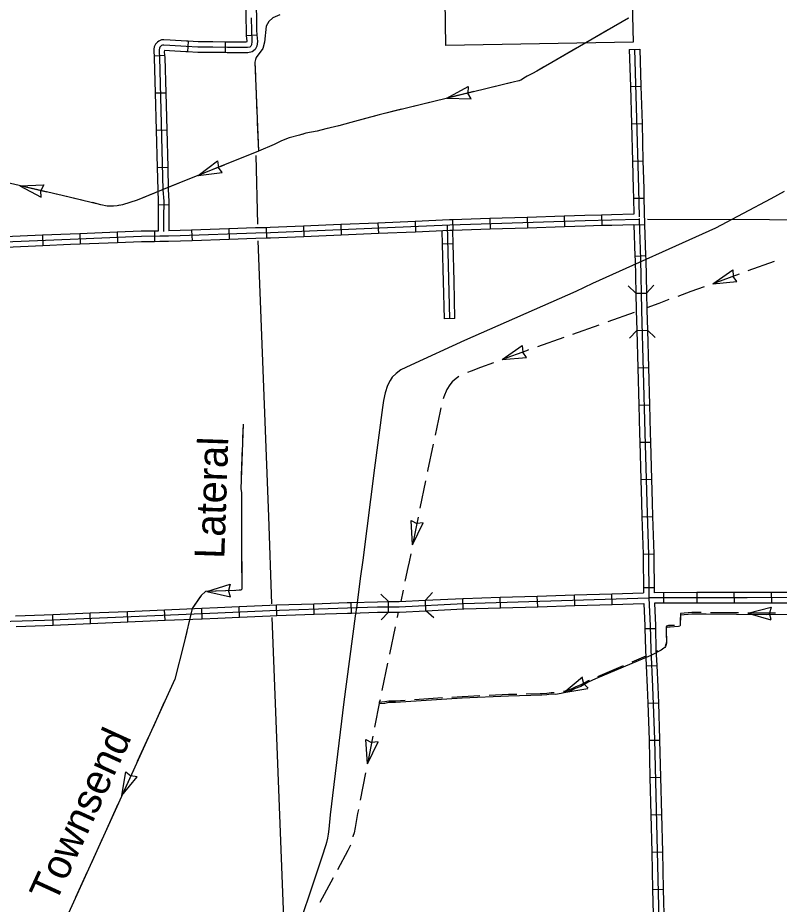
# Model space of a CAD drawing. Extents: x 1164457 to 1439835, y 1590918 to 1773502.
# Drawn here: x 1283501 to 1294282, y 1651905 to 1664462 of the extents above; entities that cross this region are included whole.
import ezdxf

# ---------------------------------------------------------------- set-up
doc = ezdxf.new("R2010")
doc.units = 0
for name, color, linetype in [('Level 32', 7, 'Continuous'), ('Level 35', 7, 'Continuous'), ('Level 38', 7, 'Continuous'), ('Level 43', 7, 'Continuous'), ('Level 45', 7, 'Continuous'), ('Level 5', 7, 'Continuous'), ('Level 7', 7, 'Continuous')]:
    doc.layers.add(name, color=color, linetype=linetype)

msp = doc.modelspace()

# ---------------------------------------------------------------- linework, layer by layer
at = {"layer": 'Level 32'}
for p, q in [((1286737, 1664211), (1286887, 1664220)), ((1285914, 1664128), (1285906, 1663978)), ((1286439, 1664118), (1286437, 1663968)), ((1292159, 1664014), (1292309, 1664018)), ((1285431, 1663920), (1285580, 1663932)), ((1292174, 1663486), (1292324, 1663491)), ((1285446, 1663396), (1285596, 1663400)), ((1292189, 1662959), (1292339, 1662963)), ((1285460, 1662868), (1285610, 1662872)), ((1292203, 1662431), (1292353, 1662435)), ((1285474, 1662340), (1285624, 1662344)), ((1285491, 1661816), (1285641, 1661814)), ((1292217, 1661904), (1292367, 1661907)), ((1288600, 1661554), (1288607, 1661404)), ((1289128, 1661577), (1289134, 1661427)), ((1289656, 1661599), (1289661, 1661449)), ((1290184, 1661616), (1290189, 1661466)), ((1290712, 1661633), (1290717, 1661483)), ((1291239, 1661650), (1291244, 1661500)), ((1291767, 1661667), (1291772, 1661517)), ((1285437, 1661440), (1285439, 1661290)), ((1285963, 1661453), (1285969, 1661303)), ((1286491, 1661473), (1286496, 1661323)), ((1287020, 1661488), (1287022, 1661338)), ((1287545, 1661509), (1287552, 1661359)), ((1288073, 1661532), (1288079, 1661382)), ((1292225, 1661528), (1292375, 1661531)), ((1283852, 1661381), (1283858, 1661232)), ((1284380, 1661403), (1284386, 1661253)), ((1284907, 1661424), (1284913, 1661274)), ((1292239, 1661087), (1292389, 1661092)), ((1292252, 1660560), (1292402, 1660563)), ((1292266, 1660032), (1292416, 1660036)), ((1292280, 1659504), (1292430, 1659508)), ((1292294, 1658976), (1292444, 1658980)), ((1292308, 1658448), (1292458, 1658452)), ((1292322, 1657921), (1292472, 1657925)), ((1292338, 1657392), (1292488, 1657397)), ((1292355, 1656865), (1292505, 1656870)), ((1291390, 1656136), (1291385, 1656286)), ((1291917, 1656152), (1291913, 1656302)), ((1292359, 1656390), (1292509, 1656391)), ((1292643, 1656318), (1292643, 1656168)), ((1293113, 1656319), (1293114, 1656169)), ((1293641, 1656320), (1293642, 1656170)), ((1294169, 1656321), (1294170, 1656171)), ((1287696, 1656012), (1287691, 1656162)), ((1288224, 1656029), (1288219, 1656179)), ((1288750, 1656042), (1288749, 1656192)), ((1289280, 1656062), (1289273, 1656212)), ((1289808, 1656088), (1289800, 1656238)), ((1290334, 1656104), (1290330, 1656254)), ((1290862, 1656120), (1290857, 1656270)), ((1284532, 1655882), (1284525, 1656032)), ((1285059, 1655904), (1285053, 1656054)), ((1285587, 1655927), (1285580, 1656077)), ((1286114, 1655949), (1286108, 1656099)), ((1286642, 1655973), (1286635, 1656123)), ((1287168, 1655995), (1287164, 1656145)), ((1284004, 1655860), (1283998, 1656009)), ((1292379, 1655810), (1292529, 1655813)), ((1292398, 1655280), (1292548, 1655288)), ((1292421, 1654754), (1292571, 1654759)), ((1292439, 1654227), (1292589, 1654230)), ((1292451, 1653699), (1292601, 1653703)), ((1292464, 1653171), (1292614, 1653175)), ((1292477, 1652643), (1292627, 1652647)), ((1292489, 1652116), (1292639, 1652119))]:
    msp.add_line(p, q, dxfattribs=at)
for points in [[(1286723, 1664741), (1286730, 1664461), (1286733, 1664280), (1286737, 1664211)], [(1286872, 1664745), (1286880, 1664464), (1286883, 1664286), (1286887, 1664220)], [(1286805, 1664462), (1286808, 1664283), (1286817, 1664127), (1286812, 1664080), (1286802, 1664060), (1286786, 1664047), (1286752, 1664039), (1286469, 1664042), (1286264, 1664045), (1286051, 1664045), (1285886, 1664054), (1285653, 1664068), (1285568, 1664072), (1285550, 1664072), (1285537, 1664067), (1285527, 1664058), (1285512, 1664043), (1285506, 1664030), (1285503, 1664009), (1285501, 1663977), (1285508, 1663897), (1285557, 1662026), (1285567, 1661863), (1285564, 1661622), (1285565, 1661435)], [(1286887, 1664220), (1286893, 1664125), (1286885, 1664059), (1286861, 1664010), (1286818, 1663978), (1286760, 1663964), (1286468, 1663967), (1286437, 1663968)], [(1286737, 1664211), (1286742, 1664129), (1286741, 1664114), (1286470, 1664117), (1286439, 1664118)], [(1285914, 1664128), (1285890, 1664129), (1285657, 1664143), (1285570, 1664147), (1285535, 1664147), (1285497, 1664131), (1285477, 1664114), (1285449, 1664087), (1285433, 1664050), (1285429, 1664016), (1285426, 1663976), (1285431, 1663920)], [(1286439, 1664118), (1286264, 1664120), (1286053, 1664120), (1285914, 1664128)], [(1285906, 1663978), (1285881, 1663979), (1285649, 1663993), (1285578, 1663996), (1285576, 1663977), (1285580, 1663932)], [(1286437, 1663968), (1286263, 1663970), (1286049, 1663970), (1285906, 1663978)], [(1292159, 1664014), (1292174, 1663486)], [(1292234, 1664016), (1292289, 1662042), (1292297, 1661642)], [(1292309, 1664018), (1292324, 1663491)], [(1285431, 1663920), (1285433, 1663893), (1285446, 1663396)], [(1285580, 1663932), (1285583, 1663901), (1285596, 1663400)], [(1292174, 1663486), (1292189, 1662959)], [(1292324, 1663491), (1292339, 1662963)], [(1285446, 1663396), (1285460, 1662868)], [(1285596, 1663400), (1285610, 1662872)], [(1292189, 1662959), (1292203, 1662431)], [(1292339, 1662963), (1292353, 1662435)], [(1285460, 1662868), (1285474, 1662340)], [(1285610, 1662872), (1285624, 1662344)], [(1292353, 1662435), (1292364, 1662044), (1292367, 1661907)], [(1285474, 1662340), (1285482, 1662023), (1285491, 1661861), (1285491, 1661816)], [(1285624, 1662344), (1285632, 1662029), (1285642, 1661865), (1285641, 1661814)], [(1292203, 1662431), (1292214, 1662040), (1292217, 1661904)], [(1285491, 1661816), (1285489, 1661622), (1285490, 1661441)], [(1285641, 1661814), (1285639, 1661622), (1285640, 1661443)], [(1292217, 1661904), (1292221, 1661678)], [(1292367, 1661907), (1292375, 1661531)], [(1292297, 1661605), (1291908, 1661596), (1291533, 1661585), (1289616, 1661523), (1287077, 1661414), (1286870, 1661412), (1285802, 1661372), (1285634, 1661368), (1285513, 1661366), (1285252, 1661362), (1284244, 1661323), (1282040, 1661230)], [(1288600, 1661554), (1288073, 1661532)], [(1289128, 1661577), (1288600, 1661554)], [(1289656, 1661599), (1289614, 1661598), (1289128, 1661577)], [(1290184, 1661616), (1289656, 1661599)], [(1290712, 1661633), (1290184, 1661616)], [(1291239, 1661650), (1290712, 1661633)], [(1291767, 1661667), (1291531, 1661660), (1291239, 1661650)], [(1292221, 1661678), (1291906, 1661671), (1291767, 1661667)], [(1292297, 1661617), (1292297, 1661605), (1292316, 1661036), (1292333, 1660322), (1292380, 1658581), (1292406, 1657596), (1292431, 1656855), (1292435, 1656243), (1292453, 1655851), (1292462, 1655515), (1292488, 1654984)], [(1285490, 1661441), (1285250, 1661437), (1284907, 1661424)], [(1285963, 1661453), (1285800, 1661447), (1285640, 1661443)], [(1286491, 1661473), (1285963, 1661453)], [(1287020, 1661488), (1286868, 1661487), (1286491, 1661473)], [(1287545, 1661509), (1287075, 1661489), (1287020, 1661488)], [(1288073, 1661532), (1287545, 1661509)], [(1289661, 1661449), (1289619, 1661448), (1289134, 1661427)], [(1290189, 1661466), (1289661, 1661449)], [(1290717, 1661483), (1290189, 1661466)], [(1291244, 1661500), (1290717, 1661483)], [(1291772, 1661517), (1291535, 1661510), (1291244, 1661500)], [(1292225, 1661528), (1291910, 1661521), (1291772, 1661517)], [(1292225, 1661528), (1292239, 1661087)], [(1292375, 1661531), (1292389, 1661092)], [(1283852, 1661381), (1283324, 1661359)], [(1284380, 1661403), (1284241, 1661398), (1283852, 1661381)], [(1284907, 1661424), (1284380, 1661403)], [(1285969, 1661303), (1285804, 1661297), (1285636, 1661293), (1285514, 1661291), (1285439, 1661290)], [(1286496, 1661323), (1285969, 1661303)], [(1287022, 1661338), (1286872, 1661337), (1286496, 1661323)], [(1287552, 1661359), (1287079, 1661339), (1287022, 1661338)], [(1288079, 1661382), (1287552, 1661359)], [(1288607, 1661404), (1288079, 1661382)], [(1289134, 1661427), (1288607, 1661404)], [(1283858, 1661232), (1283331, 1661209)], [(1284386, 1661253), (1284248, 1661248), (1283858, 1661232)], [(1284913, 1661274), (1284386, 1661253)], [(1285439, 1661290), (1285254, 1661287), (1284913, 1661274)], [(1292239, 1661087), (1292241, 1661034), (1292252, 1660560)], [(1292389, 1661092), (1292391, 1661038), (1292402, 1660563)], [(1292252, 1660560), (1292258, 1660321), (1292266, 1660032)], [(1292402, 1660563), (1292408, 1660324), (1292416, 1660036)], [(1292266, 1660032), (1292280, 1659504)], [(1292416, 1660036), (1292430, 1659508)], [(1292280, 1659504), (1292294, 1658976)], [(1292430, 1659508), (1292444, 1658980)], [(1292294, 1658976), (1292305, 1658579), (1292308, 1658448)], [(1292444, 1658980), (1292455, 1658583), (1292458, 1658452)], [(1292308, 1658448), (1292322, 1657921)], [(1292458, 1658452), (1292472, 1657925)], [(1292322, 1657921), (1292331, 1657594), (1292338, 1657392)], [(1292472, 1657925), (1292481, 1657598), (1292488, 1657397)], [(1292338, 1657392), (1292355, 1656865)], [(1292488, 1657397), (1292505, 1656870)], [(1292355, 1656865), (1292356, 1656854), (1292360, 1656315)], [(1292505, 1656870), (1292506, 1656857), (1292510, 1656318)], [(1290857, 1656270), (1291385, 1656286)], [(1291385, 1656286), (1291913, 1656302)], [(1291913, 1656302), (1292360, 1656315)], [(1293113, 1656319), (1292510, 1656318)], [(1293641, 1656320), (1293113, 1656319)], [(1294169, 1656321), (1293829, 1656321), (1293641, 1656320)], [(1294697, 1656322), (1294169, 1656321)], [(1277685, 1655573), (1277702, 1655562), (1277713, 1655557), (1277728, 1655551), (1277756, 1655545), (1277837, 1655549), (1278994, 1655592), (1279184, 1655603), (1279269, 1655611), (1281734, 1655839), (1282378, 1655876), (1283082, 1655904), (1283880, 1655929), (1286332, 1656034), (1287072, 1656067), (1288167, 1656102), (1288593, 1656116), (1288902, 1656118), (1289813, 1656163), (1292435, 1656243)], [(1287164, 1656145), (1287691, 1656162)], [(1287691, 1656162), (1288165, 1656177), (1288219, 1656179)], [(1288219, 1656179), (1288592, 1656191), (1288749, 1656192)], [(1288749, 1656192), (1288899, 1656193), (1289273, 1656212)], [(1289273, 1656212), (1289800, 1656238)], [(1289800, 1656238), (1289810, 1656238), (1290330, 1656254)], [(1290330, 1656254), (1290857, 1656270)], [(1291917, 1656152), (1292364, 1656165)], [(1292364, 1656165), (1292378, 1655849), (1292379, 1655810)], [(1297865, 1656270), (1295147, 1656248), (1293829, 1656246), (1292435, 1656243)], [(1293114, 1656169), (1292514, 1656168)], [(1292514, 1656168), (1292528, 1655854), (1292529, 1655813)], [(1293642, 1656170), (1293114, 1656169)], [(1294170, 1656171), (1293829, 1656171), (1293642, 1656170)], [(1294698, 1656172), (1294170, 1656171)], [(1283998, 1656009), (1284525, 1656032)], [(1284525, 1656032), (1285053, 1656054)], [(1285053, 1656054), (1285580, 1656077)], [(1285580, 1656077), (1286108, 1656099)], [(1286108, 1656099), (1286329, 1656109), (1286635, 1656123)], [(1286635, 1656123), (1287069, 1656142), (1287164, 1656145)], [(1287696, 1656012), (1288170, 1656027), (1288224, 1656029)], [(1288224, 1656029), (1288595, 1656041), (1288750, 1656042)], [(1288750, 1656042), (1288904, 1656043), (1289280, 1656062)], [(1289280, 1656062), (1289808, 1656088)], [(1289808, 1656088), (1289816, 1656088), (1290334, 1656104)], [(1290334, 1656104), (1290862, 1656120)], [(1290862, 1656120), (1291390, 1656136)], [(1291390, 1656136), (1291917, 1656152)], [(1283471, 1655991), (1283877, 1656004), (1283998, 1656009)], [(1284532, 1655882), (1285059, 1655904)], [(1285059, 1655904), (1285587, 1655927)], [(1285587, 1655927), (1286114, 1655949)], [(1286114, 1655949), (1286335, 1655959), (1286642, 1655973)], [(1286642, 1655973), (1287075, 1655992), (1287168, 1655995)], [(1287168, 1655995), (1287696, 1656012)], [(1283476, 1655841), (1283882, 1655854), (1284004, 1655860)], [(1284004, 1655860), (1284532, 1655882)], [(1292379, 1655810), (1292387, 1655512), (1292398, 1655280)], [(1292529, 1655813), (1292537, 1655518), (1292548, 1655288)], [(1292398, 1655280), (1292413, 1654981), (1292421, 1654754)], [(1292548, 1655288), (1292563, 1654987), (1292571, 1654759)], [(1292488, 1654984), (1292514, 1654238), (1292594, 1650882)], [(1292421, 1654754), (1292439, 1654236), (1292439, 1654227)], [(1292571, 1654759), (1292589, 1654240), (1292589, 1654230)], [(1292439, 1654227), (1292451, 1653699)], [(1292589, 1654230), (1292601, 1653703)], [(1292451, 1653699), (1292464, 1653171)], [(1292601, 1653703), (1292614, 1653175)], [(1292464, 1653171), (1292477, 1652643)], [(1292614, 1653175), (1292627, 1652647)], [(1292477, 1652643), (1292489, 1652116)], [(1292627, 1652647), (1292639, 1652119)], [(1292489, 1652116), (1292502, 1651588)], [(1292639, 1652119), (1292652, 1651591)]]:
    msp.add_lwpolyline(points, dxfattribs=at)
at = {"layer": 'Level 35'}
for points in [[(1287211, 1664504), (1287112, 1664461), (1287056, 1664408), (1287018, 1664341)], [(1287018, 1664341), (1286994, 1664115), (1286970, 1664024), (1286878, 1663899), (1286867, 1663872), (1286856, 1663833)]]:
    msp.add_lwpolyline(points, dxfattribs=at)
at = {"layer": 'Level 38'}
for points in [[(1292252, 1660560), (1292144, 1660663)], [(1292506, 1660672), (1292402, 1660563)], [(1292163, 1659923), (1292266, 1660032)], [(1292416, 1660036), (1292525, 1659933)], [(1288642, 1656297), (1288749, 1656192)], [(1289273, 1656212), (1289374, 1656323)], [(1288750, 1656042), (1288644, 1655935)], [(1289392, 1655961), (1289280, 1656062)]]:
    msp.add_lwpolyline(points, dxfattribs=at)
at = {"layer": 'Level 43'}
for p, q in [((1289575, 1663321), (1289876, 1663486)), ((1289876, 1663486), (1289874, 1663395)), ((1289575, 1663321), (1289918, 1663313)), ((1289918, 1663313), (1289874, 1663394)), ((1286056, 1662227), (1286330, 1662433)), ((1286330, 1662433), (1286341, 1662342)), ((1286396, 1662268), (1286342, 1662341)), ((1286056, 1662227), (1286396, 1662268)), ((1283529, 1662082), (1283872, 1662093)), ((1283529, 1662082), (1283831, 1661920)), ((1283872, 1662093), (1283829, 1662013)), ((1283831, 1661920), (1283828, 1662011)), ((1293341, 1660695), (1293623, 1660891)), ((1293623, 1660891), (1293631, 1660800)), ((1293341, 1660695), (1293683, 1660724)), ((1293683, 1660724), (1293631, 1660799)), ((1290361, 1659620), (1290642, 1659818)), ((1290642, 1659818), (1290650, 1659727)), ((1290703, 1659651), (1290651, 1659726)), ((1290361, 1659620), (1290703, 1659651)), ((1289090, 1656998), (1289069, 1657341)), ((1289069, 1657341), (1289151, 1657300)), ((1289090, 1656998), (1289243, 1657306)), ((1289243, 1657306), (1289152, 1657300)), ((1286178, 1656336), (1286506, 1656437)), ((1286506, 1656437), (1286486, 1656348)), ((1286178, 1656336), (1286513, 1656260)), ((1286513, 1656260), (1286486, 1656347)), ((1293835, 1656029), (1294167, 1656114)), ((1293835, 1656029), (1294165, 1655936)), ((1294166, 1656115), (1294142, 1656027)), ((1294167, 1655937), (1294142, 1656025)), ((1291231, 1654905), (1291496, 1655124)), ((1291489, 1655122), (1291511, 1655033)), ((1291575, 1654967), (1291512, 1655032)), ((1291231, 1654905), (1291570, 1654962)), ((1288451, 1653896), (1288428, 1654238)), ((1288428, 1654238), (1288510, 1654198)), ((1288451, 1653896), (1288602, 1654204)), ((1288602, 1654204), (1288511, 1654198)), ((1284974, 1653444), (1285030, 1653783)), ((1285030, 1653783), (1285101, 1653725)), ((1284974, 1653444), (1285192, 1653709)), ((1285192, 1653709), (1285102, 1653724))]:
    msp.add_line(p, q, dxfattribs=at)
for points in [[(1292146, 1664454), (1290850, 1663706), (1290787, 1663672), (1290712, 1663633), (1290664, 1663608), (1290635, 1663581), (1290596, 1663567), (1290516, 1663550), (1288616, 1663088), (1288216, 1662977), (1288045, 1662932), (1287861, 1662888), (1287738, 1662854), (1287581, 1662825), (1287488, 1662798), (1287345, 1662762), (1287234, 1662716), (1287129, 1662668), (1286909, 1662570), (1285618, 1662051)], [(1292146, 1664454), (1291975, 1664355)], [(1291861, 1664289), (1291518, 1664091)], [(1291403, 1664025), (1291060, 1663827)], [(1286856, 1663833), (1286909, 1662570)], [(1286856, 1663833), (1286865, 1663636)], [(1290946, 1663762), (1290850, 1663706), (1290787, 1663672), (1290712, 1663633), (1290664, 1663608), (1290635, 1663581), (1290602, 1663569)], [(1286870, 1663504), (1286887, 1663108)], [(1290473, 1663540), (1290088, 1663446)], [(1289960, 1663415), (1289575, 1663321)], [(1289255, 1663243), (1289062, 1663196)], [(1289447, 1663290), (1289255, 1663243)], [(1288934, 1663165), (1288616, 1663088), (1288550, 1663070)], [(1286892, 1662976), (1286909, 1662570)], [(1288422, 1663034), (1288216, 1662977), (1288045, 1662932), (1288040, 1662931)], [(1287912, 1662900), (1287861, 1662888), (1287738, 1662854), (1287581, 1662825), (1287527, 1662809)], [(1287399, 1662776), (1287345, 1662762), (1287234, 1662716), (1287129, 1662668), (1287034, 1662625)], [(1286909, 1662570), (1286546, 1662424)], [(1285618, 1662051), (1285191, 1661877), (1284983, 1661813), (1284908, 1661798), (1284857, 1661792), (1284804, 1661794), (1284765, 1661793), (1284679, 1661814), (1284129, 1661942), (1281626, 1662525)], [(1286423, 1662375), (1286239, 1662301)], [(1286239, 1662301), (1286056, 1662227)], [(1283914, 1661992), (1283529, 1662082)], [(1285933, 1662178), (1285631, 1662056)], [(1284429, 1661872), (1284129, 1661942), (1284043, 1661962)], [(1285444, 1661980), (1285191, 1661877), (1285073, 1661841)], [(1294352, 1662000), (1294164, 1661895), (1293381, 1661481), (1291638, 1660696), (1291404, 1660584), (1289824, 1659889), (1289064, 1659542), (1288926, 1659475), (1288858, 1659423), (1288804, 1659369), (1288775, 1659323), (1288738, 1659254), (1288702, 1659150), (1288680, 1659042), (1288667, 1658942), (1288551, 1658087), (1288387, 1656781), (1288351, 1656521), (1288300, 1656137), (1288276, 1655988), (1288118, 1654773), (1287925, 1653172), (1287906, 1652971), (1287897, 1652896), (1287885, 1652842), (1287874, 1652782), (1287863, 1652746), (1287846, 1652688), (1287826, 1652627), (1287347, 1651201)], [(1284946, 1661806), (1284908, 1661798), (1284857, 1661792), (1284804, 1661794), (1284765, 1661793), (1284679, 1661814), (1284557, 1661843)], [(1294210, 1661010), (1293838, 1660875)], [(1293714, 1660830), (1293341, 1660695)], [(1293031, 1660582), (1292845, 1660515)], [(1293217, 1660650), (1293031, 1660582)], [(1292721, 1660469), (1292575, 1660416), (1292407, 1660351)], [(1292226, 1660285), (1291853, 1660153)], [(1291729, 1660109), (1291355, 1659977)], [(1291231, 1659932), (1290858, 1659800)], [(1290733, 1659756), (1290705, 1659746), (1290361, 1659620)], [(1290238, 1659574), (1290052, 1659506)], [(1290052, 1659506), (1289922, 1659458), (1289867, 1659435)], [(1289747, 1659380), (1289707, 1659354), (1289650, 1659304), (1289617, 1659261), (1289575, 1659194), (1289532, 1659094), (1289524, 1659065)], [(1289491, 1658937), (1289481, 1658888), (1289409, 1658550)], [(1286691, 1658706), (1286657, 1657789), (1286669, 1657736), (1286669, 1657476), (1286669, 1657161), (1286671, 1656370), (1286657, 1656354), (1286636, 1656354), (1286588, 1656351), (1286160, 1656335), (1286096, 1656278), (1285972, 1656094)], [(1286691, 1658706), (1286683, 1658508)], [(1289382, 1658421), (1289302, 1658045), (1289300, 1658033)], [(1286679, 1658376), (1286664, 1657980)], [(1286659, 1657848), (1286657, 1657789), (1286669, 1657736), (1286669, 1657476), (1286669, 1657453)], [(1289273, 1657904), (1289195, 1657516)], [(1286669, 1657321), (1286669, 1657161), (1286670, 1656925)], [(1289169, 1657386), (1289090, 1656998)], [(1286670, 1656793), (1286671, 1656397)], [(1289064, 1656869), (1289041, 1656754), (1289024, 1656675)], [(1289024, 1656675), (1288986, 1656498), (1288983, 1656481)], [(1286574, 1656351), (1286178, 1656336)], [(1288956, 1656352), (1288923, 1656194)], [(1286080, 1656254), (1285972, 1656094)], [(1285972, 1656094), (1285853, 1655596), (1285723, 1655093), (1284148, 1651624), (1283867, 1651015), (1283812, 1650889), (1283776, 1650804), (1283741, 1650742), (1283716, 1650703), (1283686, 1650655), (1283650, 1650616), (1283614, 1650575), (1283595, 1650549), (1283536, 1650458), (1283490, 1650408)], [(1288889, 1656043), (1288871, 1655972), (1288870, 1655966)], [(1293175, 1656036), (1293044, 1656036), (1292882, 1656023), (1292879, 1655920)], [(1297812, 1656062), (1297230, 1656059), (1296004, 1656038), (1295186, 1656011), (1294107, 1656006), (1293247, 1656016), (1293044, 1656016)], [(1293505, 1656033), (1293307, 1656035)], [(1293703, 1656031), (1293505, 1656033)], [(1294231, 1656027), (1294107, 1656026), (1293835, 1656029)], [(1285935, 1655942), (1285925, 1655897)], [(1293044, 1656016), (1292882, 1656002), (1292877, 1655854), (1292874, 1655842), (1292857, 1655837), (1292739, 1655832), (1292713, 1655831), (1292688, 1655825), (1292681, 1655809), (1292680, 1655776), (1292682, 1655718)], [(1288843, 1655836), (1288763, 1655449)], [(1292800, 1655855), (1292739, 1655852), (1292713, 1655852), (1292688, 1655846), (1292681, 1655830), (1292680, 1655796), (1292682, 1655738), (1292685, 1655668), (1292684, 1655628), (1292683, 1655606), (1292678, 1655590), (1292672, 1655576), (1292666, 1655568)], [(1285894, 1655769), (1285853, 1655596), (1285798, 1655385)], [(1292682, 1655718), (1292685, 1655647), (1292684, 1655608), (1292683, 1655586), (1292678, 1655570), (1292672, 1655555), (1292663, 1655544), (1292650, 1655533), (1292609, 1655503), (1292463, 1655428)], [(1292463, 1655428), (1291681, 1655096), (1291578, 1655050), (1291472, 1654991), (1291394, 1654959), (1291337, 1654933), (1291272, 1654910), (1291196, 1654892), (1291112, 1654878), (1291054, 1654879), (1290990, 1654871), (1290920, 1654866), (1290449, 1654853), (1289792, 1654824), (1288848, 1654764), (1288755, 1654761), (1288699, 1654751), (1288614, 1654743)], [(1292391, 1655417), (1292196, 1655334)], [(1292557, 1655496), (1292538, 1655486)], [(1288736, 1655319), (1288656, 1654931)], [(1292074, 1655283), (1291710, 1655128)], [(1285765, 1655257), (1285723, 1655093), (1285629, 1654887)], [(1291589, 1655075), (1291578, 1655070), (1291472, 1655011), (1291394, 1654979), (1291337, 1654953), (1291272, 1654930), (1291226, 1654919)], [(1291096, 1654899), (1291054, 1654899), (1290990, 1654891), (1290920, 1654887), (1290899, 1654886)], [(1288630, 1654802), (1288623, 1654772), (1288553, 1654414)], [(1288987, 1654793), (1288848, 1654784), (1288755, 1654781), (1288699, 1654771), (1288614, 1654763)], [(1289514, 1654827), (1289119, 1654802)], [(1290041, 1654856), (1289792, 1654844), (1289646, 1654835)], [(1290569, 1654877), (1290449, 1654874), (1290173, 1654861)], [(1290899, 1654886), (1290701, 1654881)], [(1285575, 1654766), (1285411, 1654406)], [(1285356, 1654286), (1285193, 1653925)], [(1288527, 1654284), (1288451, 1653896)], [(1285138, 1653805), (1284974, 1653444)], [(1288425, 1653766), (1288387, 1653572)], [(1288387, 1653572), (1288349, 1653378)], [(1284920, 1653324), (1284838, 1653144)], [(1284838, 1653144), (1284756, 1652964)], [(1288323, 1653248), (1288312, 1653190), (1288278, 1652991), (1288263, 1652916), (1288247, 1652864), (1288246, 1652860)], [(1284701, 1652843), (1284538, 1652483)], [(1288213, 1652744), (1288202, 1652723), (1288173, 1652666), (1288027, 1652394)], [(1284483, 1652363), (1284320, 1652002)], [(1287965, 1652277), (1287778, 1651928)]]:
    msp.add_lwpolyline(points, dxfattribs=at)
at = {"layer": 'Level 45'}
for p, q in [((1289666, 1661258), (1289516, 1661255)), ((1289690, 1660202), (1289541, 1660199))]:
    msp.add_line(p, q, dxfattribs=at)
for points in [[(1289516, 1661255), (1289511, 1661443)], [(1289616, 1660201), (1289584, 1661520)], [(1289666, 1661258), (1289661, 1661449)], [(1289528, 1660727), (1289516, 1661255)], [(1289678, 1660730), (1289666, 1661258)], [(1289541, 1660199), (1289528, 1660727)], [(1289690, 1660202), (1289678, 1660730)]]:
    msp.add_lwpolyline(points, dxfattribs=at)
at = {"layer": 'Level 5'}
for points in [[(1286870, 1662511), (1286895, 1661537)], [(1292417, 1661607), (1297592, 1661596)], [(1286902, 1661300), (1287053, 1657395), (1287093, 1656161)], [(1287099, 1655966), (1287298, 1650854)]]:
    msp.add_lwpolyline(points, dxfattribs=at)
at = {"layer": 'Level 7'}
msp.add_lwpolyline([(1292143, 1666565), (1292169, 1665796), (1292215, 1664114), (1289562, 1664067), (1289545, 1665348), (1289541, 1666450)], dxfattribs=at)

# ---------------------------------------------------------------- texts
at = {"layer": 'Level 43'}
for s, rotation, p in [('Lateral', 88.1032, (1286425, 1656794)), ('Townsend', 65.3956, (1284035, 1651904))]:
    msp.add_text(s, height=422, rotation=rotation, dxfattribs=at).set_placement(p)

doc.saveas('drawing.dxf')
